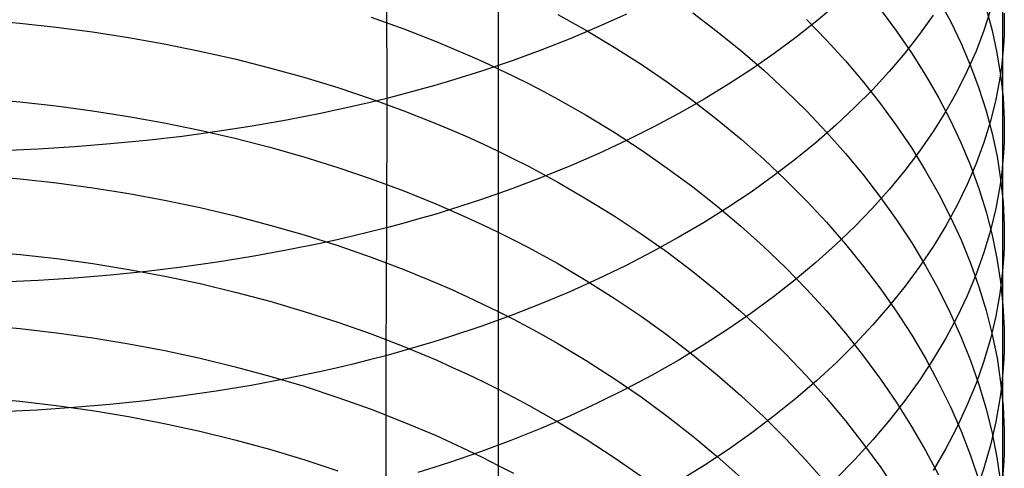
# Model space of a CAD drawing. Extents: x -383 to 1849, y -1185 to -529.
# Tile 736 of 870: x 1834 to 1847, y -1073 to -1067. Entities that reach past the tile are written whole.
import ezdxf

# ---------------------------------------------------------------- set-up
doc = ezdxf.new("R2010")
doc.units = 0
doc.layers.add('PREDEFINITO', color=7, linetype='CONTINUOUS')

msp = doc.modelspace()

# ---------------------------------------------------------------- linework, layer by layer
at = {"layer": 'PREDEFINITO'}
for p, q in [((1846.971, -1066.033, 649.641), (1846.972, -1067.494, 648.65)), ((1838.739, -1066.308, 664.14), (1838.741, -1068.054, 663.14)), ((1840.232, -1066.515, 632.364), (1840.232, -1067.636, 631.367)), ((1846.116, -1066.729, 642.09), (1846.274, -1067.023, 642.451)), ((1844.75, -1066.799, 657.347), (1844.486, -1067.022, 657.697)), ((1845.34, -1066.869, 639.705), (1845.555, -1067.156, 640.043)), ((1846.809, -1066.872, 650.828), (1846.721, -1067.148, 651.22)), ((1846.752, -1066.854, 644.937), (1846.833, -1067.149, 645.319)), ((1833.348, -1067.007, 628.848), (1833.837, -1067.049, 628.878)), ((1838.533, -1066.97, 630.765), (1838.97, -1067.127, 630.914)), ((1841.026, -1066.934, 632.827), (1841.409, -1067.147, 633.043)), ((1841.945, -1066.929, 661.236), (1841.577, -1067.095, 661.513)), ((1842.831, -1066.911, 635.008), (1843.159, -1067.16, 635.274)), ((1844.486, -1067.022, 657.697), (1844.21, -1067.241, 658.041)), ((1844.351, -1066.999, 637.422), (1844.618, -1067.274, 637.73)), ((1846.044, -1066.943, 654.143), (1845.862, -1067.197, 654.522)), ((1846.274, -1067.023, 642.451), (1846.416, -1067.319, 642.817)), ((1846.993, -1066.915, 647.867), (1846.994, -1067.06, 648.063)), ((1833.837, -1067.049, 628.878), (1834.324, -1067.102, 628.918)), ((1834.324, -1067.102, 628.918), (1834.809, -1067.166, 628.969)), ((1838.97, -1067.127, 630.914), (1839.4, -1067.294, 631.074)), ((1841.577, -1067.095, 661.513), (1841.2, -1067.254, 661.78)), ((1841.409, -1067.147, 633.043), (1841.781, -1067.368, 633.269)), ((1846.721, -1067.148, 651.22), (1846.617, -1067.423, 651.61)), ((1846.833, -1067.149, 645.319), (1846.897, -1067.446, 645.702)), ((1846.994, -1067.06, 648.063), (1846.991, -1067.205, 648.259)), ((1834.809, -1067.166, 628.969), (1835.291, -1067.24, 629.031)), ((1835.291, -1067.24, 629.031), (1835.769, -1067.325, 629.103)), ((1841.2, -1067.254, 661.78), (1840.812, -1067.406, 662.036)), ((1843.159, -1067.16, 635.274), (1843.475, -1067.415, 635.549)), ((1844.21, -1067.241, 658.041), (1843.921, -1067.454, 658.377)), ((1844.618, -1067.274, 637.73), (1844.873, -1067.553, 638.045)), ((1845.555, -1067.156, 640.043), (1845.755, -1067.447, 640.386)), ((1845.862, -1067.197, 654.522), (1845.666, -1067.448, 654.896)), ((1846.991, -1067.205, 648.259), (1846.983, -1067.35, 648.455)), ((1835.769, -1067.325, 629.103), (1836.243, -1067.421, 629.186)), ((1839.4, -1067.294, 631.074), (1839.611, -1067.381, 631.158)), ((1839.611, -1067.381, 631.158), (1839.82, -1067.471, 631.245)), ((1840.812, -1067.406, 662.036), (1840.416, -1067.551, 662.281)), ((1841.781, -1067.368, 633.269), (1842.142, -1067.598, 633.504)), ((1843.475, -1067.415, 635.549), (1843.779, -1067.678, 635.831)), ((1846.416, -1067.319, 642.817), (1846.544, -1067.618, 643.185)), ((1846.983, -1067.35, 648.455), (1846.972, -1067.494, 648.65)), ((1836.243, -1067.421, 629.186), (1836.712, -1067.527, 629.28)), ((1836.712, -1067.527, 629.28), (1837.176, -1067.645, 629.383)), ((1839.82, -1067.471, 631.245), (1840.027, -1067.563, 631.334)), ((1843.921, -1067.454, 658.377), (1843.62, -1067.662, 658.706)), ((1845.666, -1067.448, 654.896), (1845.456, -1067.695, 655.266)), ((1845.755, -1067.447, 640.386), (1845.942, -1067.742, 640.734)), ((1846.617, -1067.423, 651.61), (1846.496, -1067.695, 651.998)), ((1846.897, -1067.446, 645.702), (1846.946, -1067.744, 646.086)), ((1846.972, -1067.494, 648.65), (1846.956, -1067.638, 648.846)), ((1846.972, -1067.494, 648.65), (1846.972, -1068.933, 647.63)), ((1837.176, -1067.645, 629.383), (1837.635, -1067.772, 629.498)), ((1840.416, -1067.551, 662.281), (1840.01, -1067.688, 662.514)), ((1840.027, -1067.563, 631.334), (1840.232, -1067.658, 631.426)), ((1840.232, -1067.636, 631.367), (1840.232, -1068.738, 630.349)), ((1840.232, -1067.658, 631.426), (1840.434, -1067.755, 631.521)), ((1842.142, -1067.598, 633.504), (1842.492, -1067.836, 633.748)), ((1843.62, -1067.662, 658.706), (1843.307, -1067.865, 659.026)), ((1843.779, -1067.678, 635.831), (1844.071, -1067.946, 636.121)), ((1844.873, -1067.553, 638.045), (1845.114, -1067.838, 638.366)), ((1846.544, -1067.618, 643.185), (1846.656, -1067.918, 643.556)), ((1846.956, -1067.638, 648.846), (1846.935, -1067.782, 649.041)), ((1837.635, -1067.772, 629.498), (1838.087, -1067.91, 629.623)), ((1840.01, -1067.688, 662.514), (1839.595, -1067.818, 662.735)), ((1840.434, -1067.755, 631.521), (1840.634, -1067.855, 631.618)), ((1845.456, -1067.695, 655.266), (1845.232, -1067.938, 655.63)), ((1845.942, -1067.742, 640.734), (1846.114, -1068.04, 641.086)), ((1846.496, -1067.695, 651.998), (1846.36, -1067.965, 652.382)), ((1846.935, -1067.782, 649.041), (1846.91, -1067.926, 649.236)), ((1846.946, -1067.744, 646.086), (1846.978, -1068.041, 646.472)), ((1838.087, -1067.91, 629.623), (1838.532, -1068.059, 629.758)), ((1839.172, -1067.94, 662.944), (1838.958, -1067.998, 663.043)), ((1839.385, -1067.88, 662.841), (1839.172, -1067.94, 662.944)), ((1839.595, -1067.818, 662.735), (1839.385, -1067.88, 662.841)), ((1840.634, -1067.855, 631.618), (1840.831, -1067.958, 631.718)), ((1842.492, -1067.836, 633.748), (1842.831, -1068.082, 634.001)), ((1843.307, -1067.865, 659.026), (1842.983, -1068.062, 659.339)), ((1845.232, -1067.938, 655.63), (1844.994, -1068.177, 655.989)), ((1845.114, -1067.838, 638.366), (1845.342, -1068.127, 638.693)), ((1846.656, -1067.918, 643.556), (1846.753, -1068.22, 643.93)), ((1846.91, -1067.926, 649.236), (1846.881, -1068.07, 649.431)), ((1833.348, -1068.058, 627.841), (1833.837, -1068.1, 627.87)), ((1838.741, -1068.054, 663.14), (1838.522, -1068.107, 663.233)), ((1838.532, -1068.059, 629.758), (1838.969, -1068.218, 629.904)), ((1838.741, -1068.054, 663.14), (1838.74, -1069.78, 662.105)), ((1838.958, -1067.998, 663.043), (1838.741, -1068.054, 663.14)), ((1840.831, -1067.958, 631.718), (1841.026, -1068.062, 631.82)), ((1841.026, -1068.062, 631.82), (1841.408, -1068.279, 632.032)), ((1842.983, -1068.062, 659.339), (1842.647, -1068.253, 659.642)), ((1844.071, -1067.946, 636.121), (1844.351, -1068.221, 636.417)), ((1846.114, -1068.04, 641.086), (1846.271, -1068.341, 641.442)), ((1846.36, -1067.965, 652.382), (1846.209, -1068.233, 652.764)), ((1846.881, -1068.07, 649.431), (1846.811, -1068.356, 649.819)), ((1846.978, -1068.041, 646.472), (1846.993, -1068.339, 646.858)), ((1833.837, -1068.1, 627.87), (1834.324, -1068.154, 627.909)), ((1834.324, -1068.154, 627.909), (1834.809, -1068.219, 627.959)), ((1838.302, -1068.159, 663.322), (1838.079, -1068.208, 663.408)), ((1838.522, -1068.107, 663.233), (1838.302, -1068.159, 663.322)), ((1842.831, -1068.082, 634.001), (1843.159, -1068.336, 634.263)), ((1844.994, -1068.177, 655.989), (1844.743, -1068.412, 656.341)), ((1845.342, -1068.127, 638.693), (1845.556, -1068.421, 639.025)), ((1834.809, -1068.219, 627.959), (1835.291, -1068.294, 628.019)), ((1835.291, -1068.294, 628.019), (1835.769, -1068.381, 628.089)), ((1837.855, -1068.256, 663.492), (1837.402, -1068.344, 663.648)), ((1838.079, -1068.208, 663.408), (1837.855, -1068.256, 663.492)), ((1838.969, -1068.218, 629.904), (1839.399, -1068.388, 630.061)), ((1841.408, -1068.279, 632.032), (1841.779, -1068.505, 632.253)), ((1842.647, -1068.253, 659.642), (1842.301, -1068.438, 659.936)), ((1843.159, -1068.336, 634.263), (1843.476, -1068.597, 634.532)), ((1844.351, -1068.221, 636.417), (1844.619, -1068.502, 636.721)), ((1846.209, -1068.233, 652.764), (1846.042, -1068.497, 653.141)), ((1846.753, -1068.22, 643.93), (1846.833, -1068.524, 644.306)), ((1846.993, -1068.339, 646.858), (1846.994, -1068.488, 647.051)), ((1835.769, -1068.381, 628.089), (1836.243, -1068.478, 628.17)), ((1836.942, -1068.424, 663.791), (1836.476, -1068.496, 663.921)), ((1837.402, -1068.344, 663.648), (1836.942, -1068.424, 663.791)), ((1839.399, -1068.388, 630.061), (1839.61, -1068.477, 630.143)), ((1842.301, -1068.438, 659.936), (1841.944, -1068.616, 660.221)), ((1844.743, -1068.412, 656.341), (1844.479, -1068.642, 656.688)), ((1845.556, -1068.421, 639.025), (1845.757, -1068.718, 639.361)), ((1846.271, -1068.341, 641.442), (1846.414, -1068.644, 641.801)), ((1846.811, -1068.356, 649.819), (1846.723, -1068.64, 650.206)), ((1836.006, -1068.56, 664.037), (1835.53, -1068.615, 664.141)), ((1836.476, -1068.496, 663.921), (1836.006, -1068.56, 664.037)), ((1836.243, -1068.478, 628.17), (1836.713, -1068.586, 628.262)), ((1836.713, -1068.586, 628.262), (1837.177, -1068.705, 628.363)), ((1839.61, -1068.477, 630.143), (1839.82, -1068.568, 630.228)), ((1839.82, -1068.568, 630.228), (1840.027, -1068.662, 630.315)), ((1841.779, -1068.505, 632.253), (1842.14, -1068.74, 632.484)), ((1843.476, -1068.597, 634.532), (1843.78, -1068.865, 634.809)), ((1844.619, -1068.502, 636.721), (1844.873, -1068.788, 637.03)), ((1846.042, -1068.497, 653.141), (1845.861, -1068.759, 653.515)), ((1846.833, -1068.524, 644.306), (1846.898, -1068.828, 644.683)), ((1846.994, -1068.488, 647.051), (1846.991, -1068.636, 647.244)), ((1834.082, -1068.732, 664.374), (1833.594, -1068.754, 664.425)), ((1834.568, -1068.701, 664.309), (1834.082, -1068.732, 664.374)), ((1835.051, -1068.662, 664.232), (1834.568, -1068.701, 664.309)), ((1835.53, -1068.615, 664.141), (1835.051, -1068.662, 664.232)), ((1837.177, -1068.705, 628.363), (1837.635, -1068.835, 628.475)), ((1840.027, -1068.662, 630.315), (1840.231, -1068.759, 630.405)), ((1841.944, -1068.616, 660.221), (1841.576, -1068.788, 660.495)), ((1844.479, -1068.642, 656.688), (1844.202, -1068.868, 657.027)), ((1845.757, -1068.718, 639.361), (1845.943, -1069.019, 639.703)), ((1846.414, -1068.644, 641.801), (1846.542, -1068.95, 642.163)), ((1846.723, -1068.64, 650.206), (1846.619, -1068.922, 650.591)), ((1846.991, -1068.636, 647.244), (1846.983, -1068.785, 647.437)), ((1837.635, -1068.835, 628.475), (1838.087, -1068.976, 628.597)), ((1840.232, -1068.738, 630.349), (1840.231, -1069.819, 629.308)), ((1840.231, -1068.759, 630.405), (1840.434, -1068.858, 630.498)), ((1840.434, -1068.858, 630.498), (1840.634, -1068.96, 630.593)), ((1841.576, -1068.788, 660.495), (1841.199, -1068.953, 660.759)), ((1842.14, -1068.74, 632.484), (1842.491, -1068.983, 632.724)), ((1843.78, -1068.865, 634.809), (1844.072, -1069.14, 635.093)), ((1844.873, -1068.788, 637.03), (1845.114, -1069.079, 637.346)), ((1845.861, -1068.759, 653.515), (1845.665, -1069.017, 653.884)), ((1846.898, -1068.828, 644.683), (1846.946, -1069.133, 645.062)), ((1846.983, -1068.785, 647.437), (1846.972, -1068.933, 647.63)), ((1838.087, -1068.976, 628.597), (1838.532, -1069.127, 628.73)), ((1840.634, -1068.96, 630.593), (1840.831, -1069.064, 630.69)), ((1841.199, -1068.953, 660.759), (1840.811, -1069.11, 661.013)), ((1842.491, -1068.983, 632.724), (1842.83, -1069.234, 632.972)), ((1844.202, -1068.868, 657.027), (1843.912, -1069.088, 657.359)), ((1846.619, -1068.922, 650.591), (1846.5, -1069.202, 650.972)), ((1846.542, -1068.95, 642.163), (1846.654, -1069.257, 642.529)), ((1846.972, -1068.933, 647.63), (1846.956, -1069.082, 647.822)), ((1846.972, -1068.933, 647.63), (1846.971, -1070.353, 646.582)), ((1833.354, -1069.084, 626.811), (1833.843, -1069.128, 626.839)), ((1833.843, -1069.128, 626.839), (1834.33, -1069.182, 626.877)), ((1838.532, -1069.127, 628.73), (1838.969, -1069.289, 628.872)), ((1840.811, -1069.11, 661.013), (1840.415, -1069.26, 661.255)), ((1840.831, -1069.064, 630.69), (1841.026, -1069.171, 630.791)), ((1843.912, -1069.088, 657.359), (1843.611, -1069.303, 657.684)), ((1845.114, -1069.079, 637.346), (1845.342, -1069.375, 637.667)), ((1845.665, -1069.017, 653.884), (1845.454, -1069.271, 654.248)), ((1845.943, -1069.019, 639.703), (1846.115, -1069.324, 640.048)), ((1846.956, -1069.082, 647.822), (1846.935, -1069.229, 648.015)), ((1834.33, -1069.182, 626.877), (1834.814, -1069.248, 626.926)), ((1834.814, -1069.248, 626.926), (1835.296, -1069.325, 626.985)), ((1840.415, -1069.26, 661.255), (1840.009, -1069.402, 661.486)), ((1841.026, -1069.171, 630.791), (1841.408, -1069.392, 630.998)), ((1842.83, -1069.234, 632.972), (1843.157, -1069.493, 633.229)), ((1844.072, -1069.14, 635.093), (1844.352, -1069.42, 635.384)), ((1846.5, -1069.202, 650.972), (1846.364, -1069.479, 651.351)), ((1846.654, -1069.257, 642.529), (1846.751, -1069.567, 642.896)), ((1846.935, -1069.229, 648.015), (1846.91, -1069.377, 648.207)), ((1846.946, -1069.133, 645.062), (1846.978, -1069.438, 645.441)), ((1835.296, -1069.325, 626.985), (1835.773, -1069.413, 627.054)), ((1838.969, -1069.289, 628.872), (1839.399, -1069.462, 629.025)), ((1841.408, -1069.392, 630.998), (1841.78, -1069.622, 631.215)), ((1843.611, -1069.303, 657.684), (1843.298, -1069.512, 658.001)), ((1845.454, -1069.271, 654.248), (1845.23, -1069.521, 654.607)), ((1845.342, -1069.375, 637.667), (1845.556, -1069.675, 637.993)), ((1846.115, -1069.324, 640.048), (1846.273, -1069.631, 640.398)), ((1846.91, -1069.377, 648.207), (1846.881, -1069.524, 648.399)), ((1835.773, -1069.413, 627.054), (1836.247, -1069.512, 627.133)), ((1836.247, -1069.512, 627.133), (1836.716, -1069.623, 627.222)), ((1839.399, -1069.462, 629.025), (1839.61, -1069.553, 629.106)), ((1840.009, -1069.402, 661.486), (1839.594, -1069.537, 661.704)), ((1843.298, -1069.512, 658.001), (1842.973, -1069.715, 658.309)), ((1843.157, -1069.493, 633.229), (1843.473, -1069.759, 633.493)), ((1844.352, -1069.42, 635.384), (1844.619, -1069.707, 635.682)), ((1845.23, -1069.521, 654.607), (1844.992, -1069.767, 654.96)), ((1846.364, -1069.479, 651.351), (1846.213, -1069.754, 651.727)), ((1846.978, -1069.438, 645.441), (1846.993, -1069.744, 645.822)), ((1836.716, -1069.623, 627.222), (1837.179, -1069.744, 627.322)), ((1839.384, -1069.601, 661.809), (1839.171, -1069.663, 661.911)), ((1839.594, -1069.537, 661.704), (1839.384, -1069.601, 661.809)), ((1839.61, -1069.553, 629.106), (1839.82, -1069.646, 629.189)), ((1839.82, -1069.646, 629.189), (1840.027, -1069.741, 629.274)), ((1841.78, -1069.622, 631.215), (1842.142, -1069.861, 631.441)), ((1846.273, -1069.631, 640.398), (1846.416, -1069.942, 640.751)), ((1846.751, -1069.567, 642.896), (1846.832, -1069.877, 643.266)), ((1846.881, -1069.524, 648.399), (1846.81, -1069.818, 648.781)), ((1837.179, -1069.744, 627.322), (1837.637, -1069.876, 627.431)), ((1838.74, -1069.78, 662.105), (1838.521, -1069.836, 662.196)), ((1838.74, -1069.78, 662.105), (1838.728, -1071.488, 661.042)), ((1838.956, -1069.723, 662.009), (1838.74, -1069.78, 662.105)), ((1839.171, -1069.663, 661.911), (1838.956, -1069.723, 662.009)), ((1840.027, -1069.741, 629.274), (1840.231, -1069.84, 629.362)), ((1842.973, -1069.715, 658.309), (1842.637, -1069.912, 658.609)), ((1843.473, -1069.759, 633.493), (1843.778, -1070.032, 633.765)), ((1844.619, -1069.707, 635.682), (1844.874, -1069.999, 635.986)), ((1844.992, -1069.767, 654.96), (1844.741, -1070.008, 655.308)), ((1845.556, -1069.675, 637.993), (1845.757, -1069.98, 638.325)), ((1846.213, -1069.754, 651.727), (1846.047, -1070.026, 652.099)), ((1846.993, -1069.744, 645.822), (1846.994, -1069.896, 646.012)), ((1837.637, -1069.876, 627.431), (1838.089, -1070.019, 627.551)), ((1838.3, -1069.889, 662.285), (1838.078, -1069.941, 662.371)), ((1838.521, -1069.836, 662.196), (1838.3, -1069.889, 662.285)), ((1840.231, -1069.819, 629.308), (1840.232, -1070.878, 628.247)), ((1840.231, -1069.84, 629.362), (1840.434, -1069.941, 629.453)), ((1842.142, -1069.861, 631.441), (1842.492, -1070.108, 631.676)), ((1842.637, -1069.912, 658.609), (1842.29, -1070.103, 658.9)), ((1846.81, -1069.818, 648.781), (1846.723, -1070.109, 649.162)), ((1846.832, -1069.877, 643.266), (1846.897, -1070.189, 643.637)), ((1846.994, -1069.896, 646.012), (1846.991, -1070.049, 646.202)), ((1837.854, -1069.99, 662.453), (1837.4, -1070.081, 662.607)), ((1838.078, -1069.941, 662.371), (1837.854, -1069.99, 662.453)), ((1838.089, -1070.019, 627.551), (1838.533, -1070.173, 627.68)), ((1840.434, -1069.941, 629.453), (1840.634, -1070.044, 629.546)), ((1840.634, -1070.044, 629.546), (1840.831, -1070.151, 629.642)), ((1843.778, -1070.032, 633.765), (1844.07, -1070.312, 634.043)), ((1844.741, -1070.008, 655.308), (1844.477, -1070.245, 655.649)), ((1844.874, -1069.999, 635.986), (1845.115, -1070.297, 636.296)), ((1845.757, -1069.98, 638.325), (1845.943, -1070.288, 638.66)), ((1846.047, -1070.026, 652.099), (1845.866, -1070.294, 652.467)), ((1846.416, -1069.942, 640.751), (1846.543, -1070.254, 641.107)), ((1846.991, -1070.049, 646.202), (1846.983, -1070.201, 646.392)), ((1833.355, -1070.092, 625.762), (1833.844, -1070.136, 625.789)), ((1833.844, -1070.136, 625.789), (1834.331, -1070.191, 625.827)), ((1836.941, -1070.164, 662.749), (1836.475, -1070.239, 662.877)), ((1837.4, -1070.081, 662.607), (1836.941, -1070.164, 662.749)), ((1838.533, -1070.173, 627.68), (1838.97, -1070.338, 627.82)), ((1840.831, -1070.151, 629.642), (1841.026, -1070.259, 629.74)), ((1842.29, -1070.103, 658.9), (1841.933, -1070.287, 659.181)), ((1842.492, -1070.108, 631.676), (1842.831, -1070.364, 631.919)), ((1846.723, -1070.109, 649.162), (1846.619, -1070.399, 649.541)), ((1834.331, -1070.191, 625.827), (1834.815, -1070.258, 625.874)), ((1834.815, -1070.258, 625.874), (1835.297, -1070.336, 625.931)), ((1836.004, -1070.305, 662.993), (1835.529, -1070.362, 663.096)), ((1836.475, -1070.239, 662.877), (1836.004, -1070.305, 662.993)), ((1841.026, -1070.259, 629.74), (1841.408, -1070.484, 629.943)), ((1841.933, -1070.287, 659.181), (1841.565, -1070.464, 659.452)), ((1844.07, -1070.312, 634.043), (1844.35, -1070.599, 634.329)), ((1844.477, -1070.245, 655.649), (1844.2, -1070.477, 655.984)), ((1845.115, -1070.297, 636.296), (1845.343, -1070.599, 636.611)), ((1845.866, -1070.294, 652.467), (1845.671, -1070.559, 652.831)), ((1845.943, -1070.288, 638.66), (1846.115, -1070.6, 639)), ((1846.543, -1070.254, 641.107), (1846.655, -1070.569, 641.466)), ((1846.897, -1070.189, 643.637), (1846.945, -1070.501, 644.009)), ((1846.983, -1070.201, 646.392), (1846.971, -1070.353, 646.582)), ((1835.05, -1070.411, 663.185), (1834.567, -1070.451, 663.262)), ((1835.529, -1070.362, 663.096), (1835.05, -1070.411, 663.185)), ((1835.297, -1070.336, 625.931), (1835.774, -1070.426, 625.999)), ((1835.774, -1070.426, 625.999), (1836.248, -1070.526, 626.076)), ((1838.97, -1070.338, 627.82), (1839.4, -1070.514, 627.97)), ((1842.831, -1070.364, 631.919), (1843.159, -1070.628, 632.17)), ((1846.619, -1070.399, 649.541), (1846.499, -1070.687, 649.917)), ((1846.971, -1070.353, 646.582), (1846.955, -1070.505, 646.771)), ((1846.971, -1070.353, 646.582), (1846.972, -1071.751, 645.504)), ((1834.081, -1070.483, 663.326), (1833.593, -1070.507, 663.377)), ((1834.567, -1070.451, 663.262), (1834.081, -1070.483, 663.326)), ((1836.248, -1070.526, 626.076), (1836.716, -1070.638, 626.163)), ((1839.4, -1070.514, 627.97), (1839.611, -1070.606, 628.048)), ((1841.565, -1070.464, 659.452), (1841.187, -1070.634, 659.713)), ((1841.408, -1070.484, 629.943), (1841.78, -1070.718, 630.155)), ((1844.2, -1070.477, 655.984), (1843.911, -1070.703, 656.311)), ((1845.671, -1070.559, 652.831), (1845.461, -1070.82, 653.19)), ((1846.655, -1070.569, 641.466), (1846.752, -1070.885, 641.827)), ((1846.955, -1070.505, 646.771), (1846.934, -1070.657, 646.961)), ((1846.945, -1070.501, 644.009), (1846.977, -1070.814, 644.383)), ((1836.716, -1070.638, 626.163), (1837.18, -1070.762, 626.26)), ((1839.611, -1070.606, 628.048), (1839.82, -1070.701, 628.129)), ((1839.82, -1070.701, 628.129), (1840.027, -1070.798, 628.213)), ((1841.187, -1070.634, 659.713), (1840.8, -1070.796, 659.963)), ((1843.159, -1070.628, 632.17), (1843.475, -1070.899, 632.429)), ((1843.911, -1070.703, 656.311), (1843.609, -1070.924, 656.631)), ((1844.35, -1070.599, 634.329), (1844.617, -1070.891, 634.621)), ((1845.343, -1070.599, 636.611), (1845.557, -1070.905, 636.932)), ((1846.115, -1070.6, 639), (1846.273, -1070.914, 639.344)), ((1846.499, -1070.687, 649.917), (1846.363, -1070.971, 650.291)), ((1846.934, -1070.657, 646.961), (1846.909, -1070.809, 647.15)), ((1837.18, -1070.762, 626.26), (1837.638, -1070.896, 626.367)), ((1840.027, -1070.798, 628.213), (1840.232, -1070.898, 628.299)), ((1840.8, -1070.796, 659.963), (1840.403, -1070.951, 660.203)), ((1841.78, -1070.718, 630.155), (1842.141, -1070.962, 630.376)), ((1845.461, -1070.82, 653.19), (1845.238, -1071.078, 653.544)), ((1846.909, -1070.809, 647.15), (1846.88, -1070.96, 647.339)), ((1846.977, -1070.814, 644.383), (1846.993, -1071.127, 644.757)), ((1837.638, -1070.896, 626.367), (1838.089, -1071.042, 626.484)), ((1840.403, -1070.951, 660.203), (1839.997, -1071.098, 660.431)), ((1840.232, -1070.878, 628.247), (1840.232, -1071.917, 627.165)), ((1840.232, -1070.898, 628.299), (1840.434, -1071.001, 628.387)), ((1842.141, -1070.962, 630.376), (1842.492, -1071.214, 630.606)), ((1843.609, -1070.924, 656.631), (1843.296, -1071.139, 656.943)), ((1843.475, -1070.899, 632.429), (1843.78, -1071.178, 632.696)), ((1844.617, -1070.891, 634.621), (1844.871, -1071.189, 634.919)), ((1845.557, -1070.905, 636.932), (1845.758, -1071.216, 637.257)), ((1846.273, -1070.914, 639.344), (1846.415, -1071.232, 639.691)), ((1846.752, -1070.885, 641.827), (1846.833, -1071.203, 642.19)), ((1846.88, -1070.96, 647.339), (1846.809, -1071.261, 647.716)), ((1833.355, -1071.081, 624.696), (1833.843, -1071.125, 624.723)), ((1838.089, -1071.042, 626.484), (1838.534, -1071.198, 626.611)), ((1839.997, -1071.098, 660.431), (1839.582, -1071.236, 660.647)), ((1840.434, -1071.001, 628.387), (1840.634, -1071.106, 628.478)), ((1845.238, -1071.078, 653.544), (1845, -1071.33, 653.892)), ((1846.363, -1070.971, 650.291), (1846.212, -1071.254, 650.661)), ((1833.843, -1071.125, 624.723), (1834.33, -1071.181, 624.759)), ((1834.33, -1071.181, 624.759), (1834.815, -1071.249, 624.805)), ((1838.534, -1071.198, 626.611), (1838.971, -1071.366, 626.747)), ((1840.634, -1071.106, 628.478), (1840.831, -1071.214, 628.572)), ((1840.831, -1071.214, 628.572), (1841.026, -1071.325, 628.668)), ((1842.492, -1071.214, 630.606), (1842.831, -1071.475, 630.844)), ((1843.296, -1071.139, 656.943), (1842.972, -1071.348, 657.247)), ((1843.78, -1071.178, 632.696), (1844.072, -1071.464, 632.969)), ((1844.871, -1071.189, 634.919), (1845.112, -1071.493, 635.223)), ((1845.758, -1071.216, 637.257), (1845.944, -1071.531, 637.586)), ((1846.415, -1071.232, 639.691), (1846.543, -1071.551, 640.041)), ((1846.833, -1071.203, 642.19), (1846.898, -1071.522, 642.555)), ((1846.993, -1071.127, 644.757), (1846.994, -1071.283, 644.944)), ((1834.815, -1071.249, 624.805), (1835.296, -1071.328, 624.861)), ((1835.296, -1071.328, 624.861), (1835.774, -1071.419, 624.926)), ((1839.372, -1071.302, 660.75), (1839.159, -1071.366, 660.851)), ((1839.582, -1071.236, 660.647), (1839.372, -1071.302, 660.75)), ((1841.026, -1071.325, 628.668), (1841.408, -1071.553, 628.866)), ((1842.972, -1071.348, 657.247), (1842.636, -1071.551, 657.542)), ((1845, -1071.33, 653.892), (1844.75, -1071.578, 654.235)), ((1846.212, -1071.254, 650.661), (1846.046, -1071.533, 651.028)), ((1846.809, -1071.261, 647.716), (1846.721, -1071.56, 648.091)), ((1846.994, -1071.283, 644.944), (1846.991, -1071.439, 645.131)), ((1835.774, -1071.419, 624.926), (1836.247, -1071.521, 625.001)), ((1838.728, -1071.488, 661.042), (1838.509, -1071.545, 661.133)), ((1838.944, -1071.428, 660.948), (1838.728, -1071.488, 661.042)), ((1838.728, -1071.488, 661.042), (1838.728, -1073.172, 659.941)), ((1839.159, -1071.366, 660.851), (1838.944, -1071.428, 660.948)), ((1838.971, -1071.366, 626.747), (1839.4, -1071.545, 626.893)), ((1842.831, -1071.475, 630.844), (1843.159, -1071.743, 631.09)), ((1844.072, -1071.464, 632.969), (1844.352, -1071.755, 633.249)), ((1845.112, -1071.493, 635.223), (1845.34, -1071.801, 635.532)), ((1846.991, -1071.439, 645.131), (1846.983, -1071.595, 645.317)), ((1836.247, -1071.521, 625.001), (1836.716, -1071.635, 625.086)), ((1838.288, -1071.6, 661.221), (1838.066, -1071.653, 661.305)), ((1838.509, -1071.545, 661.133), (1838.288, -1071.6, 661.221)), ((1839.4, -1071.545, 626.893), (1839.611, -1071.639, 626.97)), ((1841.408, -1071.553, 628.866), (1841.78, -1071.791, 629.074)), ((1842.636, -1071.551, 657.542), (1842.289, -1071.747, 657.829)), ((1844.75, -1071.578, 654.235), (1844.486, -1071.822, 654.571)), ((1846.046, -1071.533, 651.028), (1845.865, -1071.808, 651.391)), ((1845.944, -1071.531, 637.586), (1846.116, -1071.849, 637.92)), ((1846.543, -1071.551, 640.041), (1846.655, -1071.873, 640.394)), ((1846.721, -1071.56, 648.091), (1846.617, -1071.857, 648.464)), ((1846.898, -1071.522, 642.555), (1846.946, -1071.841, 642.921)), ((1846.983, -1071.595, 645.317), (1846.972, -1071.751, 645.504)), ((1836.716, -1071.635, 625.086), (1837.18, -1071.76, 625.181)), ((1837.18, -1071.76, 625.181), (1837.637, -1071.896, 625.285)), ((1837.842, -1071.704, 661.386), (1837.389, -1071.799, 661.539)), ((1838.066, -1071.653, 661.305), (1837.842, -1071.704, 661.386)), ((1839.611, -1071.639, 626.97), (1839.82, -1071.735, 627.05)), ((1839.82, -1071.735, 627.05), (1840.027, -1071.834, 627.131)), ((1842.289, -1071.747, 657.829), (1841.931, -1071.936, 658.106)), ((1843.159, -1071.743, 631.09), (1843.475, -1072.02, 631.344)), ((1844.352, -1071.755, 633.249), (1844.619, -1072.054, 633.535)), ((1846.972, -1071.751, 645.504), (1846.956, -1071.907, 645.691)), ((1846.972, -1071.751, 645.504), (1846.972, -1074.483, 643.269)), ((1836.929, -1071.884, 661.679), (1836.464, -1071.961, 661.806)), ((1837.389, -1071.799, 661.539), (1836.929, -1071.884, 661.679)), ((1840.027, -1071.834, 627.131), (1840.232, -1071.936, 627.216)), ((1841.78, -1071.791, 629.074), (1842.141, -1072.039, 629.29)), ((1844.486, -1071.822, 654.571), (1844.21, -1072.06, 654.901)), ((1845.34, -1071.801, 635.532), (1845.555, -1072.114, 635.847)), ((1845.865, -1071.808, 651.391), (1845.67, -1072.08, 651.749)), ((1846.116, -1071.849, 637.92), (1846.274, -1072.171, 638.257)), ((1846.617, -1071.857, 648.464), (1846.496, -1072.152, 648.835)), ((1846.655, -1071.873, 640.394), (1846.752, -1072.197, 640.749)), ((1846.946, -1071.841, 642.921), (1846.978, -1072.161, 643.288)), ((1836.464, -1071.961, 661.806), (1835.993, -1072.029, 661.92)), ((1837.637, -1071.896, 625.285), (1838.089, -1072.044, 625.399)), ((1840.232, -1071.917, 627.165), (1840.232, -1072.934, 626.064)), ((1840.232, -1071.936, 627.216), (1840.434, -1072.041, 627.302)), ((1841.931, -1071.936, 658.106), (1841.564, -1072.118, 658.373)), ((1843.475, -1072.02, 631.344), (1843.779, -1072.304, 631.604)), ((1846.956, -1071.907, 645.691), (1846.935, -1072.062, 645.877)), ((1833.348, -1072.05, 623.614), (1833.837, -1072.095, 623.639)), ((1833.837, -1072.095, 623.639), (1834.324, -1072.152, 623.674)), ((1834.324, -1072.152, 623.674), (1834.809, -1072.22, 623.719)), ((1835.039, -1072.139, 662.11), (1834.557, -1072.181, 662.186)), ((1835.518, -1072.089, 662.021), (1835.039, -1072.139, 662.11)), ((1835.993, -1072.029, 661.92), (1835.518, -1072.089, 662.021)), ((1838.089, -1072.044, 625.399), (1838.533, -1072.203, 625.522)), ((1840.434, -1072.041, 627.302), (1840.634, -1072.148, 627.391)), ((1840.634, -1072.148, 627.391), (1840.831, -1072.258, 627.483)), ((1841.564, -1072.118, 658.373), (1841.186, -1072.293, 658.63)), ((1842.141, -1072.039, 629.29), (1842.491, -1072.295, 629.514)), ((1844.21, -1072.06, 654.901), (1843.921, -1072.292, 655.223)), ((1844.619, -1072.054, 633.535), (1844.874, -1072.357, 633.827)), ((1845.67, -1072.08, 651.749), (1845.46, -1072.349, 652.103)), ((1845.555, -1072.114, 635.847), (1845.755, -1072.431, 636.166)), ((1846.496, -1072.152, 648.835), (1846.36, -1072.445, 649.203)), ((1846.935, -1072.062, 645.877), (1846.91, -1072.217, 646.064)), ((1834.071, -1072.214, 662.249), (1833.584, -1072.238, 662.299)), ((1834.557, -1072.181, 662.186), (1834.071, -1072.214, 662.249)), ((1834.809, -1072.22, 623.719), (1835.291, -1072.3, 623.773)), ((1838.533, -1072.203, 625.522), (1838.971, -1072.373, 625.655)), ((1840.831, -1072.258, 627.483), (1841.026, -1072.37, 627.576)), ((1846.274, -1072.171, 638.257), (1846.416, -1072.495, 638.598)), ((1846.752, -1072.197, 640.749), (1846.833, -1072.522, 641.106)), ((1846.91, -1072.217, 646.064), (1846.881, -1072.372, 646.249)), ((1846.978, -1072.161, 643.288), (1846.994, -1072.481, 643.655)), ((1835.291, -1072.3, 623.773), (1835.769, -1072.392, 623.836)), ((1835.769, -1072.392, 623.836), (1836.243, -1072.496, 623.909)), ((1838.971, -1072.373, 625.655), (1839.4, -1072.555, 625.798)), ((1841.186, -1072.293, 658.63), (1840.799, -1072.46, 658.877)), ((1841.026, -1072.37, 627.576), (1841.408, -1072.603, 627.771)), ((1842.491, -1072.295, 629.514), (1842.83, -1072.56, 629.747)), ((1843.921, -1072.292, 655.223), (1843.62, -1072.519, 655.539)), ((1843.779, -1072.304, 631.604), (1844.071, -1072.594, 631.872)), ((1844.874, -1072.357, 633.827), (1845.115, -1072.667, 634.125)), ((1845.46, -1072.349, 652.103), (1845.236, -1072.613, 652.451)), ((1846.881, -1072.372, 646.249), (1846.811, -1072.68, 646.62)), ((1836.243, -1072.496, 623.909), (1836.712, -1072.611, 623.991)), ((1840.799, -1072.46, 658.877), (1840.402, -1072.619, 659.113)), ((1843.62, -1072.519, 655.539), (1843.307, -1072.74, 655.846)), ((1845.755, -1072.431, 636.166), (1845.942, -1072.752, 636.489)), ((1846.36, -1072.445, 649.203), (1846.209, -1072.734, 649.568)), ((1846.416, -1072.495, 638.598), (1846.544, -1072.822, 638.942)), ((1846.833, -1072.522, 641.106), (1846.897, -1072.848, 641.465)), ((1846.994, -1072.481, 643.655), (1846.995, -1072.641, 643.839)), ((1836.712, -1072.611, 623.991), (1837.176, -1072.737, 624.083)), ((1839.4, -1072.555, 625.798), (1839.611, -1072.65, 625.873)), ((1839.611, -1072.65, 625.873), (1839.82, -1072.748, 625.95)), ((1840.402, -1072.619, 659.113), (1839.996, -1072.77, 659.338)), ((1841.408, -1072.603, 627.771), (1841.779, -1072.846, 627.974)), ((1842.83, -1072.56, 629.747), (1843.158, -1072.834, 629.987)), ((1844.071, -1072.594, 631.872), (1844.351, -1072.892, 632.146)), ((1845.236, -1072.613, 652.451), (1844.999, -1072.872, 652.795)), ((1845.115, -1072.667, 634.125), (1845.343, -1072.981, 634.428)), ((1846.811, -1072.68, 646.62), (1846.723, -1072.987, 646.989)), ((1846.995, -1072.641, 643.839), (1846.992, -1072.801, 644.023)), ((1837.176, -1072.737, 624.083), (1837.635, -1072.875, 624.184)), ((1839.996, -1072.77, 659.338), (1839.582, -1072.913, 659.551)), ((1839.82, -1072.748, 625.95), (1840.027, -1072.849, 626.03)), ((1843.307, -1072.74, 655.846), (1842.983, -1072.955, 656.146)), ((1845.942, -1072.752, 636.489), (1846.114, -1073.077, 636.816)), ((1846.209, -1072.734, 649.568), (1846.042, -1073.021, 649.929)), ((1846.992, -1072.801, 644.023), (1846.984, -1072.961, 644.207)), ((1837.635, -1072.875, 624.184), (1838.087, -1073.025, 624.295)), ((1839.582, -1072.913, 659.551), (1839.371, -1072.981, 659.653)), ((1840.027, -1072.849, 626.03), (1840.232, -1072.952, 626.112)), ((1840.232, -1072.934, 626.064), (1840.232, -1073.928, 624.943)), ((1841.779, -1072.846, 627.974), (1842.14, -1073.098, 628.185)), ((1843.158, -1072.834, 629.987), (1843.474, -1073.115, 630.235)), ((1844.351, -1072.892, 632.146), (1844.618, -1073.195, 632.426)), ((1844.999, -1072.872, 652.795), (1844.748, -1073.127, 653.132)), ((1846.544, -1072.822, 638.942), (1846.656, -1073.151, 639.288)), ((1846.897, -1072.848, 641.465), (1846.946, -1073.175, 641.824)), ((1839.371, -1072.981, 659.653), (1839.159, -1073.047, 659.752)), ((1840.232, -1072.952, 626.112), (1840.434, -1073.058, 626.197)), ((1842.983, -1072.955, 656.146), (1842.647, -1073.163, 656.437)), ((1845.343, -1072.981, 634.428), (1845.557, -1073.3, 634.736)), ((1846.723, -1072.987, 646.989), (1846.619, -1073.291, 647.356)), ((1846.984, -1072.961, 644.207), (1846.972, -1073.12, 644.39))]:
    msp.add_line(p, q, dxfattribs=at)

doc.saveas('drawing.dxf')
